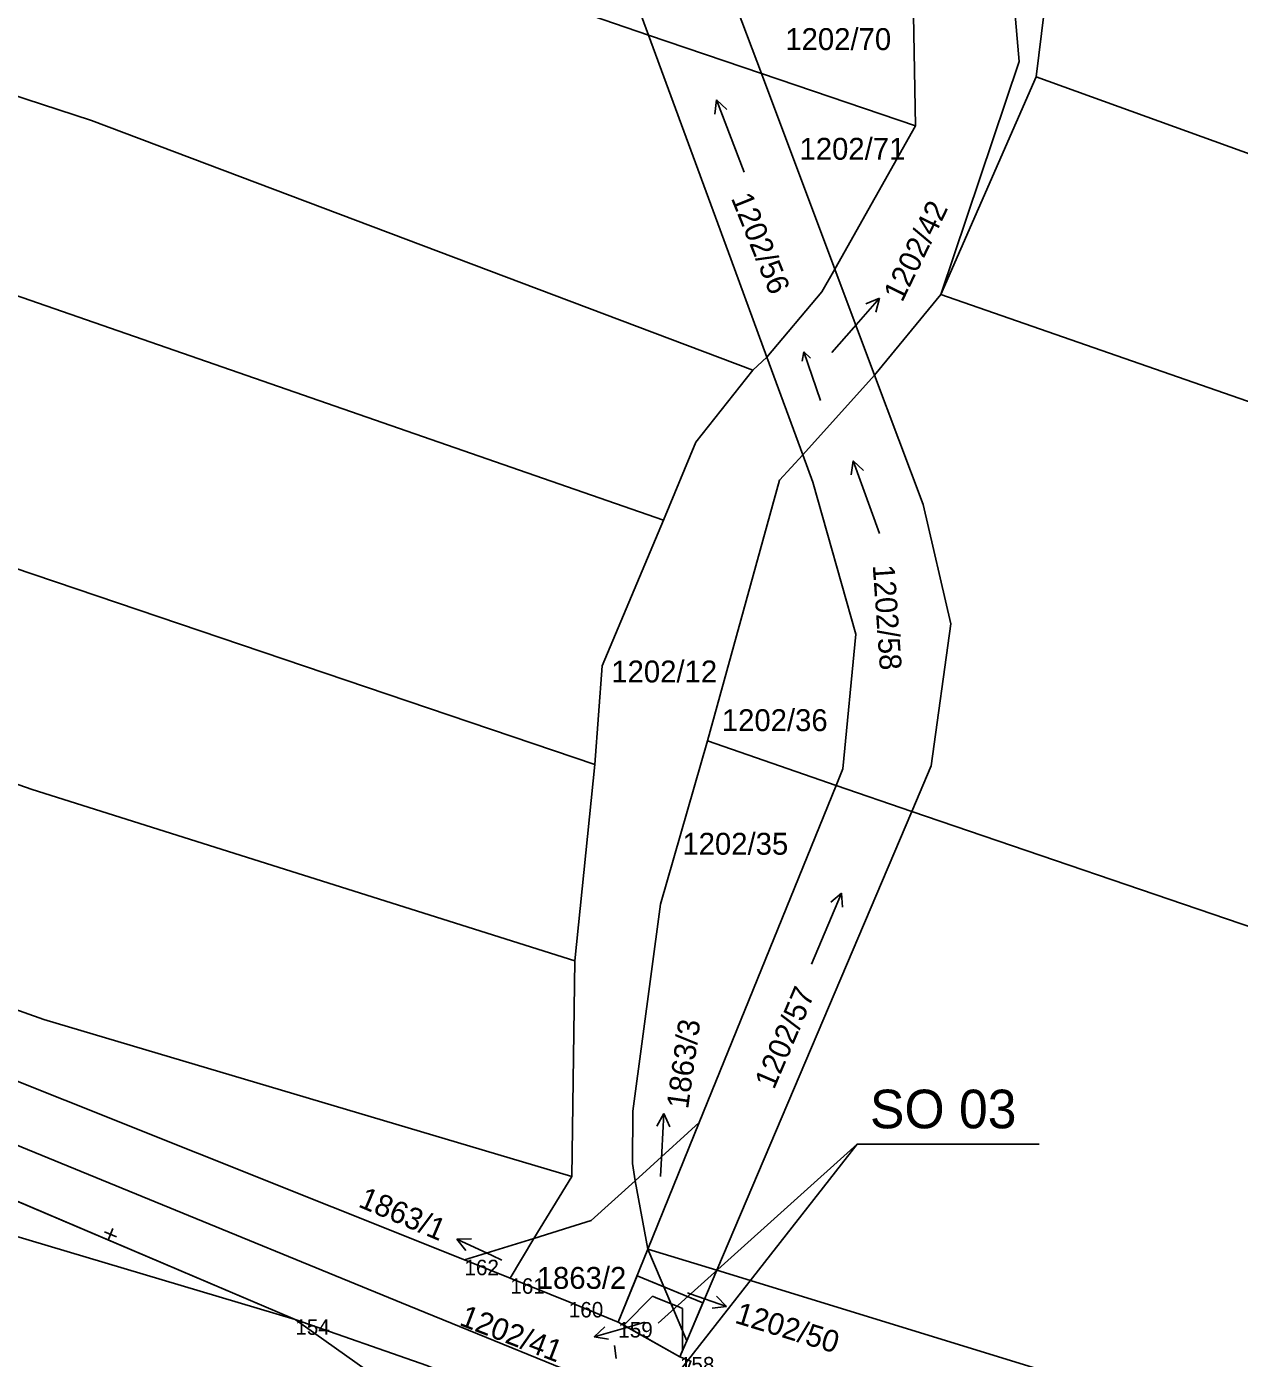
# Model space of a CAD drawing. Extents: x -779330 to -774454, y -1144748 to -1142831.
# Drawn here: x -776147.1 to -776053, y -1144222.9 to -1144119.5 of the extents above; entities that cross this region are included whole.
import ezdxf

# ---------------------------------------------------------------- set-up
doc = ezdxf.new("R2010")
doc.units = 0
for name, color, linetype in [('Dočasný zábor - do 1 roku', 7, 'Continuous'), ('Hranice parcel', 7, 'Continuous'), ('Parcelní čísla', 7, 'Continuous'), ('Pop  PČ popisy', 7, 'Continuous'), ('SŽDC', 7, 'Continuous'), ('VBř', 7, 'Continuous'), ('Vnitřní kresba', 7, 'Continuous'), ('Vrstva 1', 7, 'Continuous'), ('Vrstva 53', 7, 'Continuous'), ('Vrstva 60', 7, 'Continuous'), ('Vrstva 7', 7, 'Continuous'), ('Značky kultur', 7, 'Continuous')]:
    doc.layers.add(name, color=color, linetype=linetype)

msp = doc.modelspace()

# ---------------------------------------------------------------- linework, layer by layer
at = {"layer": 'Dočasný zábor - do 1 roku'}
for p, q in [((-776102.62, -1144231.74), (-776082.65, -1144206.25)), ((-776099.75, -1144216.48), (-776101.21, -1144220.07)), ((-776099.75, -1144216.48), (-776101.21, -1144220.07)), ((-776094.64, -1144218.58), (-776099.75, -1144216.48)), ((-776097.67, -1144217.34), (-776099.75, -1144216.48)), ((-776094.64, -1144218.58), (-776099.75, -1144216.48)), ((-776097.67, -1144217.34), (-776099.75, -1144216.48)), ((-776095.89, -1144221.52), (-776097.67, -1144217.34)), ((-776094.64, -1144218.58), (-776097.67, -1144217.34)), ((-776097.67, -1144217.34), (-776095.89, -1144221.52)), ((-776095.89, -1144221.52), (-776097.67, -1144217.34)), ((-776094.64, -1144218.58), (-776097.67, -1144217.34)), ((-776097.67, -1144217.34), (-776095.89, -1144221.52)), ((-776095.89, -1144221.52), (-776094.64, -1144218.58)), ((-776095.89, -1144221.52), (-776094.64, -1144218.58)), ((-776101.21, -1144220.07), (-776096.42, -1144222.78)), ((-776101.21, -1144220.07), (-776096.42, -1144222.78)), ((-776096.42, -1144222.78), (-776095.89, -1144221.52)), ((-776096.42, -1144222.78), (-776095.89, -1144221.52))]:
    msp.add_line(p, q, dxfattribs=at)
msp.add_lwpolyline([(-776068.53, -1144206.25), (-776082.65, -1144206.25), (-776098.1, -1144220.16)], dxfattribs=at)
at = {"layer": 'Hranice parcel'}
for p, q in [((-776098.85, -1144120.12), (-776103.17, -1144108.34)), ((-776090.1, -1144123.08), (-776094.62, -1144111)), ((-776078.33, -1144116.06), (-776078.14, -1144127.15)), ((-776098.85, -1144120.12), (-776090.1, -1144123.08)), ((-776084.4, -1144138.29), (-776090.1, -1144123.08)), ((-776090.1, -1144123.08), (-776078.14, -1144127.15)), ((-776068.77, -1144123.35), (-776076.16, -1144140.25)), ((-775931.31, -1144173.11), (-776068.77, -1144123.35)), ((-776078.14, -1144127.15), (-776084.4, -1144138.29)), ((-776084.4, -1144138.29), (-776081.31, -1144146.53)), ((-776081.31, -1144146.53), (-776076.16, -1144140.25)), ((-776076.16, -1144140.25), (-775935.38, -1144189.26)), ((-776090.77, -1144146.14), (-776089.67, -1144145.13)), ((-776086.89, -1144152.72), (-776089.67, -1144145.13)), ((-776086.89, -1144152.72), (-776081.31, -1144146.53)), ((-776084.3, -1144178.4), (-776094.29, -1144174.93)), ((-776103.02, -1144176.77), (-776104.57, -1144192.02)), ((-776076.92, -1144176.86), (-776078.43, -1144180.41)), ((-776094.92, -1144204.58), (-776084.3, -1144178.4)), ((-776078.43, -1144180.41), (-776084.3, -1144178.4)), ((-776078.43, -1144180.41), (-776093.57, -1144216.05)), ((-775945.61, -1144225.79), (-776078.43, -1144180.41)), ((-776203.96, -1144186.83), (-776126.28, -1144219.86)), ((-776104.57, -1144192.02), (-776104.82, -1144208.77)), ((-776094.92, -1144204.58), (-776098.91, -1144214.41)), ((-776104.82, -1144208.77), (-776107.77, -1144213.57)), ((-776098.91, -1144214.41), (-776099.9, -1144209.1)), ((-776113.15, -1144215.23), (-776107.77, -1144213.57)), ((-776109.59, -1144216.67), (-776107.77, -1144213.57)), ((-776098.91, -1144214.41), (-776101.21, -1144220.07)), ((-776095.89, -1144221.52), (-776098.91, -1144214.41)), ((-776093.57, -1144216.05), (-776098.91, -1144214.41)), ((-776109.59, -1144216.67), (-776113.15, -1144215.23)), ((-776093.57, -1144216.05), (-776095.89, -1144221.52)), ((-776093.57, -1144216.05), (-775954.39, -1144258.77)), ((-776096.42, -1144222.78), (-776101.21, -1144220.07)), ((-776095.89, -1144221.52), (-776096.42, -1144222.78)), ((-776095.57, -1144223.11), (-776096.42, -1144222.78))]:
    msp.add_line(p, q, dxfattribs=at)
for points in [[(-776098.85, -1144120.12), (-776143.82, -1144104.66), (-776186.51, -1144088.97), (-776252.37, -1144061.74), (-776287.1, -1144045.07), (-776351.09, -1144013.34), (-776382, -1143998.69), (-776410.54, -1143987.67), (-776454.04, -1143974.87), (-776495.11, -1143963.98), (-776524.93, -1143955.67), (-776598.61, -1143932.15)], [(-776600.02, -1143957.46), (-776528.66, -1143976.76), (-776457.94, -1143997.05), (-776442.28, -1144001.65), (-776398.64, -1144017.46), (-776351.09, -1144039.08), (-776262.34, -1144082.22), (-776198.07, -1144108.44), (-776142.1, -1144126.74), (-776090.77, -1144146.14)], [(-776599.74, -1143971.88), (-776539.25, -1143987.71), (-776480.91, -1144004.77), (-776433.76, -1144019.99), (-776387.97, -1144037.81), (-776365.6, -1144047.46), (-776310.35, -1144075.44), (-776280.61, -1144089.36), (-776258.25, -1144098.68), (-776214.75, -1144117.12), (-776097.7, -1144157.79)], [(-776601.27, -1143990.4), (-776527.05, -1144013.4), (-776476.25, -1144029.92), (-776451.83, -1144038), (-776413.3, -1144052.52), (-776382.54, -1144065.64), (-776348.92, -1144080.63), (-776308.77, -1144099.81), (-776271.78, -1144116.96), (-776235.24, -1144132.31), (-776202.98, -1144142.91), (-776103.02, -1144176.77)], [(-776603.25, -1144004.14), (-776531.61, -1144026.86), (-776500.12, -1144036.38), (-776435.33, -1144057.94), (-776392.95, -1144075.37), (-776356.59, -1144091.91), (-776289.18, -1144124.7), (-776254.94, -1144139.28), (-776198.32, -1144160.66), (-776146.7, -1144178.71), (-776104.57, -1144192.02)], [(-776113.15, -1144215.23), (-776237.42, -1144165.58), (-776253.98, -1144158.55), (-776339.24, -1144124.31), (-776431.42, -1144085.55), (-776524.5, -1144047.63), (-776566.07, -1144030.95)], [(-776104.82, -1144208.77), (-776145.81, -1144196.56), (-776234.45, -1144165.02), (-776273.96, -1144148.97), (-776319.4, -1144129.31), (-776389.63, -1144093.66), (-776429.56, -1144076.12), (-776519.73, -1144046.81), (-776566.07, -1144030.95)], [(-776606.26, -1144039.66), (-776542.86, -1144059.4), (-776473.03, -1144080.58), (-776435.07, -1144094.71), (-776377.12, -1144119.5), (-776337.3, -1144138.78), (-776296.76, -1144160.19), (-776250.47, -1144178.1), (-776196.94, -1144197.35), (-776161.72, -1144209.31), (-776126.28, -1144219.86)], [(-776076.16, -1144140.25), (-776070.08, -1144122.15), (-776072.19, -1144097.96)], [(-776072.19, -1144097.96), (-776069.64, -1144103.09), (-776067.76, -1144115.13), (-776068.77, -1144123.35)], [(-776089.67, -1144145.13), (-776092.48, -1144137.48), (-776098.85, -1144120.12)], [(-776084.4, -1144138.29), (-776085.41, -1144140.04), (-776089.67, -1144145.13)], [(-776090.77, -1144146.14), (-776095.18, -1144151.72), (-776097.7, -1144157.79)], [(-776081.31, -1144146.53), (-776077.54, -1144156.58), (-776075.4, -1144165.85), (-776076.92, -1144176.86)], [(-776094.29, -1144174.93), (-776088.69, -1144154.69), (-776086.89, -1144152.72)], [(-776084.3, -1144178.4), (-776083.78, -1144177.11), (-776082.76, -1144166.65), (-776086.11, -1144154.83), (-776086.89, -1144152.72)], [(-776097.7, -1144157.79), (-776102.45, -1144169.09), (-776103.02, -1144176.77)], [(-776099.9, -1144209.1), (-776100.1, -1144207.76), (-776100.09, -1144203.69), (-776097.92, -1144187.62), (-776094.29, -1144174.93)], [(-776099.9, -1144209.1), (-776098.72, -1144208.03), (-776094.92, -1144204.58)], [(-776107.77, -1144213.57), (-776104.97, -1144212.7), (-776103.31, -1144212.19), (-776099.9, -1144209.1)], [(-776101.21, -1144220.07), (-776105.05, -1144218.51), (-776109.59, -1144216.67)], [(-776104.51, -1144228.21), (-776116.08, -1144223.44), (-776126.28, -1144219.86)], [(-776126.28, -1144219.86), (-776111.41, -1144230.44), (-776110.38, -1144234.15), (-776110.12, -1144235.08), (-776108.97, -1144239.22)]]:
    msp.add_lwpolyline(points, dxfattribs=at)
at = {"layer": 'Pop  PČ popisy'}
for p, q in [((-776082.91, -1144142.81), (-776080.94, -1144140.54)), ((-776080.94, -1144140.54), (-776081.98, -1144140.97)), ((-776080.94, -1144140.54), (-776081.22, -1144141.63)), ((-776084.63, -1144144.77), (-776082.91, -1144142.81)), ((-776097.66, -1144203.87), (-776098.21, -1144204.85)), ((-776097.82, -1144206.87), (-776097.66, -1144203.87)), ((-776097.66, -1144203.87), (-776097.21, -1144204.9)), ((-776097.93, -1144208.77), (-776097.82, -1144206.87)), ((-776113.73, -1144213.63), (-776112.61, -1144213.6)), ((-776111.01, -1144214.9), (-776113.73, -1144213.63)), ((-776113.73, -1144213.63), (-776113.03, -1144214.51)), ((-776110.24, -1144215.26), (-776111.01, -1144214.9)), ((-776095.84, -1144217.81), (-776095.64, -1144217.88)), ((-776095.64, -1144217.88), (-776092.8, -1144218.86)), ((-776092.8, -1144218.86), (-776093.59, -1144218.06)), ((-776092.8, -1144218.86), (-776093.91, -1144219)), ((-776100.18, -1144220.38), (-776103.07, -1144221.21)), ((-776103.07, -1144221.21), (-776102.24, -1144220.45)), ((-776099.14, -1144220.08), (-776100.18, -1144220.38)), ((-776103.07, -1144221.21), (-776101.96, -1144221.41))]:
    msp.add_line(p, q, dxfattribs=at)
at = {"layer": 'SŽDC'}
msp.add_lwpolyline([(-776342.13, -1144130.92), (-776325.22, -1144137.73), (-776252.27, -1144167.08), (-776203.96, -1144186.83), (-776126.28, -1144219.86), (-776116.08, -1144223.44), (-776104.51, -1144228.21), (-776098.59, -1144230.98), (-776096.98, -1144226.78), (-776095.57, -1144223.11), (-776096.42, -1144222.78), (-776101.21, -1144220.07), (-776105.05, -1144218.51), (-776109.59, -1144216.67), (-776113.15, -1144215.23), (-776237.42, -1144165.58), (-776253.98, -1144158.55), (-776339.24, -1144124.31)], dxfattribs=at)
at = {"layer": 'VBř'}
for p, q in [((-776098.54, -1144218.06), (-776100.78, -1144220.31)), ((-776098.54, -1144218.06), (-776100.78, -1144220.31)), ((-776098.54, -1144218.06), (-776100.78, -1144220.31)), ((-776098.54, -1144218.06), (-776100.78, -1144220.31)), ((-776098.31, -1144218.16), (-776098.54, -1144218.06)), ((-776098.31, -1144218.16), (-776098.54, -1144218.06)), ((-776098.31, -1144218.16), (-776098.54, -1144218.06)), ((-776098.31, -1144218.16), (-776098.54, -1144218.06)), ((-776096.46, -1144218.92), (-776098.31, -1144218.16)), ((-776097.11, -1144218.65), (-776098.31, -1144218.16)), ((-776096.46, -1144218.92), (-776098.31, -1144218.16)), ((-776097.11, -1144218.65), (-776098.31, -1144218.16)), ((-776096.46, -1144218.92), (-776097.11, -1144218.65)), ((-776097.11, -1144218.65), (-776096.22, -1144220.75)), ((-776096.22, -1144220.75), (-776097.11, -1144218.65)), ((-776096.46, -1144218.92), (-776097.11, -1144218.65)), ((-776097.11, -1144218.65), (-776096.22, -1144220.75)), ((-776096.22, -1144220.75), (-776097.11, -1144218.65)), ((-776096.46, -1144218.92), (-776096.23, -1144219.01)), ((-776096.23, -1144219.01), (-776096.46, -1144218.92)), ((-776096.46, -1144218.92), (-776096.23, -1144219.01)), ((-776096.23, -1144219.01), (-776096.46, -1144218.92)), ((-776096.23, -1144219.01), (-776096.21, -1144222.27)), ((-776096.22, -1144220.75), (-776096.23, -1144219.01)), ((-776096.23, -1144219.01), (-776096.21, -1144222.27)), ((-776096.22, -1144220.75), (-776096.23, -1144219.01)), ((-776100.78, -1144220.31), (-776096.42, -1144222.78)), ((-776100.78, -1144220.31), (-776096.42, -1144222.78)), ((-776096.21, -1144222.27), (-776096.22, -1144220.75)), ((-776096.21, -1144222.27), (-776096.22, -1144220.75)), ((-776096.42, -1144222.78), (-776096.21, -1144222.27)), ((-776096.42, -1144222.78), (-776096.21, -1144222.27))]:
    msp.add_line(p, q, dxfattribs=at)
at = {"layer": 'Vnitřní kresba'}
msp.add_line((-776101.51, -1144221.9), (-776101.37, -1144222.89), dxfattribs=at)
at = {"layer": 'Vrstva 1'}
msp.add_lwpolyline([(-776044.9, -1144248.56), (-776062.23, -1144241.45), (-776078.99, -1144234.58), (-776085.49, -1144231.92), (-776091.15, -1144229.58), (-776100.22, -1144225.86), (-776117.47, -1144218.8), (-776139.19, -1144209.89), (-776163.33, -1144200), (-776180.57, -1144192.93), (-776204.58, -1144183.08), (-776229.27, -1144172.96), (-776243.87, -1144166.96), (-776268.36, -1144156.92), (-776287.1, -1144149.26), (-776305.75, -1144141.61), (-776329.89, -1144131.72), (-776350.5, -1144123.27)], dxfattribs=at)
at = {"layer": 'Vrstva 53'}
msp.add_lwpolyline([(-776339.24, -1144124.31), (-776253.98, -1144158.55), (-776237.42, -1144165.58), (-776113.15, -1144215.23), (-776109.59, -1144216.67), (-776105.05, -1144218.51), (-776101.21, -1144220.07), (-776096.42, -1144222.78), (-776095.57, -1144223.11), (-776096.98, -1144226.78), (-776098.59, -1144230.98), (-776104.51, -1144228.21), (-776116.08, -1144223.44), (-776126.28, -1144219.86), (-776203.96, -1144186.83), (-776252.27, -1144167.08), (-776325.22, -1144137.73), (-776342.13, -1144130.92)], dxfattribs=at)
msp.add_lwpolyline([(-776339.24, -1144124.31), (-776253.98, -1144158.55), (-776237.42, -1144165.58), (-776113.15, -1144215.23), (-776109.59, -1144216.67), (-776105.05, -1144218.51), (-776101.21, -1144220.07), (-776096.42, -1144222.78), (-776095.57, -1144223.11), (-776096.98, -1144226.78), (-776098.59, -1144230.98), (-776104.51, -1144228.21), (-776116.08, -1144223.44), (-776126.28, -1144219.86), (-776203.96, -1144186.83), (-776252.27, -1144167.08), (-776325.22, -1144137.73), (-776342.13, -1144130.92)], dxfattribs=at)
at = {"layer": 'Vrstva 60'}
for p, q in [((-776113.15, -1144215.23), (-776113.15, -1144215.23)), ((-776109.59, -1144216.67), (-776109.59, -1144216.67)), ((-776105.05, -1144218.51), (-776105.05, -1144218.51)), ((-776126.28, -1144219.86), (-776126.28, -1144219.86)), ((-776101.21, -1144220.07), (-776101.21, -1144220.07)), ((-776096.42, -1144222.78), (-776096.42, -1144222.78))]:
    msp.add_line(p, q, dxfattribs=at)
at = {"layer": 'Vrstva 7'}
for p, q in [((-776140.17, -1144213.44), (-776141.09, -1144213.06)), ((-776140.82, -1144213.71), (-776140.44, -1144212.79))]:
    msp.add_line(p, q, dxfattribs=at)
at = {"layer": 'Značky kultur'}
for p, q in [((-776093.59, -1144125.15), (-776093.71, -1144126.24)), ((-776091.44, -1144130.75), (-776093.59, -1144125.15)), ((-776093.59, -1144125.15), (-776092.78, -1144125.88)), ((-776086.81, -1144144.7), (-776086.92, -1144145.43)), ((-776085.5, -1144148.5), (-776086.81, -1144144.7)), ((-776086.81, -1144144.7), (-776086.28, -1144145.21)), ((-776082.98, -1144153.17), (-776083.12, -1144154.26)), ((-776080.93, -1144158.81), (-776082.98, -1144153.17)), ((-776082.98, -1144153.17), (-776082.18, -1144153.92)), ((-776086.21, -1144192.28), (-776083.87, -1144186.75)), ((-776083.87, -1144186.75), (-776084.71, -1144187.46)), ((-776083.87, -1144186.75), (-776083.79, -1144187.85))]:
    msp.add_line(p, q, dxfattribs=at)

# ---------------------------------------------------------------- texts
at = {"layer": 'Dočasný zábor - do 1 roku'}
msp.add_text('SO 03', height=3, dxfattribs=at).set_placement((-776081.67, -1144205.02))
at = {"layer": 'Parcelní čísla'}
for s, p in [('1202/70', (-776088.24, -1144121.27)), ('1202/71', (-776087.14, -1144129.79)), ('1202/12', (-776101.75, -1144170.39)), ('1202/36', (-776093.17, -1144174.17)), ('1202/35', (-776096.23, -1144183.77)), ('1863/2', (-776107.54, -1144217.49))]:
    msp.add_text(s, height=1.7, dxfattribs=at).set_placement(p)
for s, rotation, p in [('1202/56', 292, (-776092.48, -1144132.77)), ('1202/42', 64, (-776079.17, -1144140.92)), ('1202/58', 274, (-776081.46, -1144161.29)), ('1202/57', 67, (-776089.12, -1144202.07)), ('1863/3', 82, (-776095.79, -1144203.57)), ('1863/1', 337, (-776121.47, -1144211.08)), ('1202/50', 343, (-776092.24, -1144220.11)), ('1202/41', 339, (-776113.63, -1144220.28))]:
    msp.add_text(s, height=1.7, rotation=rotation, dxfattribs=at).set_placement(p)
at = {"layer": 'Vrstva 60'}
for s, p in [('162', (-776113.15, -1144216.43)), ('161', (-776109.59, -1144217.87)), ('160', (-776105.05, -1144219.71)), ('154', (-776126.28, -1144221.06)), ('159', (-776101.21, -1144221.27)), ('158', (-776096.42, -1144223.98))]:
    msp.add_text(s, height=1.2, dxfattribs=at).set_placement(p)

doc.saveas('drawing.dxf')
